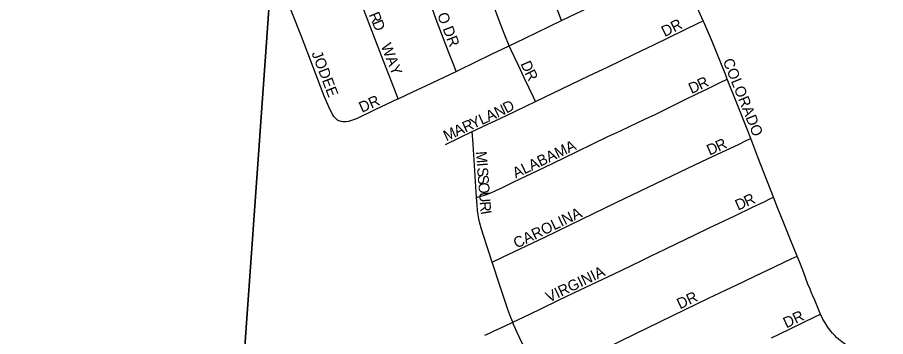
# Model space of a CAD drawing. Extents: x 1410790 to 1770854, y 448063 to 770588.
# Drawn here: x 1551301 to 1555324, y 610890 to 612370 of the extents above; entities that cross this region are included whole.
import ezdxf

# ---------------------------------------------------------------- set-up
doc = ezdxf.new("R2010")
doc.units = 0
for name, color, linetype in [('GM_X_City_Street', 7, 'Continuous'), ('GM_X_City_Street_Text', 7, 'Continuous'), ('GM_X_Township', 7, 'Continuous')]:
    doc.layers.add(name, color=color, linetype=linetype)

msp = doc.modelspace()

# ---------------------------------------------------------------- linework, layer by layer
at = {"layer": 'GM_X_City_Street'}
for points in [[(1553822.8, 612355.8), (1553810, 612389), (1553776.1, 612476.4), (1553743.7, 612560), (1553715.5, 612633.8), (1553684.3, 612715.3), (1553660.7, 612777.2), (1553623.4, 612874.7), (1553584.3, 612974.5), (1553566.3, 613020.3), (1553559.4, 613038.1)], [(1553579.7, 612238.6), (1553560.2, 612288.5), (1553538.8, 612343.4), (1553522.6, 612384.8), (1553499.1, 612446.3), (1553473.7, 612512.8), (1553455.9, 612559.4), (1553428.5, 612634.7), (1553398.9, 612715.8), (1553362.7, 612798.4), (1553319.8, 612911.5), (1553306.1, 612947.6)], [(1553334, 612119.9), (1553322.9, 612148.8), (1553299.4, 612210.7), (1553242.1, 612360.9), (1553222.8, 612412.4), (1553198, 612476.1), (1553172.1, 612542.5), (1553155.5, 612585.1), (1553135.9, 612635.3), (1553113.3, 612693.5), (1553090.3, 612752.4), (1553057.5, 612836.7), (1553049.8, 612856.6)], [(1553065.7, 611993.1), (1553044.8, 612045.9), (1552995.7, 612171.5), (1552899, 612426), (1552861.7, 612520.7), (1552821.8, 612624.8), (1552771.2, 612757.7)], [(1553065.7, 611993.1), (1552956.7, 611941), (1552872.1, 611900.6), (1552858, 611894.9), (1552844.5, 611890.1), (1552834.9, 611887.7), (1552825.2, 611886), (1552817, 611885.4), (1552808.8, 611885.9), (1552801.9, 611887.2), (1552796.1, 611888.8), (1552790.2, 611891.3), (1552784.3, 611894.5), (1552778.7, 611899.2), (1552772.3, 611905.6), (1552767.4, 611911), (1552762.1, 611918.4), (1552750, 611941.1), (1552723, 612005.1), (1552671.5, 612140), (1552618.2, 612281.3), (1552572.3, 612393.8), (1552489.9, 612607.9), (1552481.7, 612628.7)], [(1554478.9, 612354.7), (1554439.5, 612440.1), (1554393.3, 612534.5), (1554356.2, 612612.2)], [(1553822.8, 612355.8), (1553861.1, 612374.3), (1554031.1, 612456.4), (1554067.2, 612473.9)], [(1553579.7, 612238.6), (1553651.4, 612273.1), (1553822.8, 612355.8)], [(1553702, 611980.4), (1553949, 612099), (1554037.8, 612140.9), (1554155.4, 612198.7), (1554253, 612245.2), (1554459.2, 612345.1), (1554478.9, 612354.7)], [(1554589.8, 612084.1), (1554582.9, 612101.7), (1554516.7, 612266), (1554483.5, 612344.7), (1554478.9, 612354.7)], [(1553334, 612119.9), (1553347.2, 612126.1), (1553497.7, 612199.2), (1553579.7, 612238.6)], [(1553702, 611980.4), (1553692.4, 612000.5), (1553672.3, 612042.6), (1553649.8, 612089.7), (1553622.3, 612147.2), (1553586.8, 612221.6), (1553579.7, 612238.6)], [(1553065.7, 611993.1), (1553133.6, 612025.3), (1553196.1, 612054.4), (1553334, 612119.9)], [(1553428.9, 611535.9), (1553449.2, 611541.7), (1553470.3, 611547.8), (1553491.2, 611555), (1553515.4, 611565.9), (1553545.6, 611580.7), (1553602.1, 611607.7), (1553653.1, 611632.1), (1553713, 611660.9), (1553783.6, 611694.7), (1553891.1, 611746.2), (1553967.3, 611783.4), (1554037.6, 611817.5), (1554091.7, 611843.2), (1554144, 611867.9), (1554208.7, 611898.6), (1554255.6, 611920.8), (1554342.8, 611963.4), (1554392.6, 611987.8), (1554449.3, 612015.4), (1554497.9, 612039.2), (1554559.9, 612069.5), (1554589.8, 612084.1)], [(1554698.7, 611808.5), (1554682.2, 611851.7), (1554637.3, 611964.5), (1554589.8, 612084.1)], [(1553408.9, 611840.8), (1553567.9, 611916.1), (1553702, 611980.4)], [(1553284.4, 611781.2), (1553351.7, 611813.7), (1553408.9, 611840.8)], [(1553428.9, 611535.9), (1553412.7, 611782.3), (1553408.9, 611840.8)], [(1553501.7, 611235.7), (1553549.5, 611258.5), (1553745.1, 611351.8), (1553916.8, 611434.9), (1554079.1, 611513.3), (1554294.8, 611617.7), (1554371.7, 611653.8), (1554472.7, 611701.4), (1554564.3, 611744.7), (1554641.8, 611781.5), (1554678.4, 611798.9), (1554698.7, 611808.5)], [(1554803.8, 611536.6), (1554731.3, 611723), (1554698.7, 611808.5)], [(1553501.7, 611235.7), (1553461.2, 611359.6), (1553452, 611389), (1553444.2, 611416.2), (1553439.5, 611436.6), (1553436.4, 611454.8), (1553433.7, 611474.5), (1553431.3, 611500.5), (1553428.9, 611535.9)], [(1553596.3, 610957.3), (1553645.9, 610980.4), (1553720.8, 611016.3), (1553814.7, 611062.1), (1553909, 611107.5), (1554036.3, 611167.6), (1554097.9, 611197.6), (1554194.6, 611243.6), (1554237.5, 611264.3), (1554302.6, 611295.8), (1554356.9, 611321.9), (1554436.5, 611360.4), (1554506.5, 611394), (1554552, 611415.8), (1554625, 611450.9), (1554706.7, 611490.1), (1554760.5, 611515.9), (1554787.6, 611528.9), (1554803.8, 611536.6)], [(1554914.3, 611263.8), (1554883.8, 611339.1), (1554848.5, 611423.8), (1554824.3, 611484.7), (1554803.8, 611536.6), (1554803.8, 611536.6)], [(1553596.3, 610957.3), (1553587.2, 610979.6), (1553573.7, 611016.3), (1553538.7, 611122.3), (1553501.7, 611235.7)], [(1553952.9, 610799.8), (1554100.3, 610871.7), (1554338.7, 610987.7), (1554503.4, 611068.1), (1554581.3, 611105.2), (1554664.5, 611145), (1554724.7, 611173.7), (1554774.3, 611197.4), (1554886.2, 611250.5), (1554914.3, 611263.8)], [(1555022.5, 610994.3), (1555020.6, 610998.3), (1554996.1, 611058.9), (1554985.7, 611083), (1554982.6, 611088.7), (1554973.7, 611109.8), (1554963.9, 611134.1), (1554944.8, 611186.7), (1554929.3, 611226.6), (1554914.3, 611263.8)], [(1554794.6, 610884), (1554831.2, 610901.7), (1554996.7, 610981.8), (1555022.5, 610994.3)], [(1555368.1, 610710.7), (1555367.9, 610710.9), (1555252.7, 610780.5), (1555147.6, 610847.1), (1555121.1, 610865.7), (1555105.2, 610878.5), (1555096.1, 610886.7), (1555088.1, 610894.8), (1555077.2, 610906.8), (1555069.4, 610916), (1555059.9, 610929), (1555053.3, 610939.1), (1555044.1, 610953.6), (1555033.2, 610972), (1555022.5, 610994.3)], [(1553467.2, 610896.4), (1553488.9, 610906.7), (1553511, 610917.1), (1553534.7, 610928.3), (1553564.9, 610942.5), (1553589.9, 610954.4), (1553596.3, 610957.3)], [(1553724.8, 610687.9), (1553712.5, 610712.1), (1553684.4, 610767.4), (1553626.2, 610888.8), (1553600.4, 610947.1), (1553596.3, 610957.3)]]:
    msp.add_lwpolyline(points, dxfattribs=at)
at = {"layer": 'GM_X_Township'}
for points in [[(1555014.1, 601600.4), (1552637.9, 604338.2), (1551949, 605137.1), (1552010.7, 606003.6), (1552520.7, 613168.4), (1552690.1, 615548.4), (1552973.3, 619527.8), (1553007.8, 620011.9), (1553265.2, 623629)], [(1540153.3, 603754.6), (1544993.9, 608779), (1545275.7, 609098.2), (1547189.5, 611094.6), (1549456.2, 613459.1), (1552520.7, 613168.4), (1552010.7, 606003.6), (1551949, 605137.1), (1552637.9, 604338.2), (1555014.1, 601600.4)]]:
    msp.add_lwpolyline(points, dxfattribs=at)

# ---------------------------------------------------------------- texts
at = {"layer": 'GM_X_City_Street_Text'}
for s, rotation, p in [('R', 292.4707, (1552928.6, 612382.9)), ('D', 292.481, (1552943.7, 612346.3)), ('O', 292.345, (1553244.9, 612381.4)), ('DR', 26.565, (1554300.5, 612279)), ('DR', 291.2488, (1553270.6, 612318.2)), ('WAY', 291.1617, (1552984.6, 612239)), ('JODEE', 291.036, (1552663.4, 612203.8)), ('D', 293.6807, (1553631.3, 612155.6)), ('COLORADO', 291.9375, (1554568.6, 612168.5)), ('R', 296.7312, (1553650.2, 612112.7)), ('R', 26.1725, (1554466.4, 612033.6)), ('D', 23.9736, (1554424.4, 612014.9)), ('DR', 23.9591, (1552897.2, 611927.4)), ('N', 25.2506, (1553525, 611904)), ('D', 28.026, (1553567.2, 611924)), ('L', 24.7325, (1553452.6, 611870.7)), ('A', 24.7171, (1553484.6, 611885.4)), ('R', 24.7293, (1553376.7, 611835.7)), ('Y', 24.7321, (1553412.7, 611852.2)), ('M', 24.7319, (1553288.8, 611795.2)), ('A', 24.7321, (1553336.7, 611817.3)), ('R', 25.0115, (1554550.1, 611747.4)), ('ALABAMA', 25.529, (1553610, 611623.1)), ('D', 22.9948, (1554507.9, 611729.5)), ('M', 274.4127, (1553425.2, 611747.9)), ('I', 274.4731, (1553429.3, 611695.2)), ('S', 274.4029, (1553431, 611673.3)), ('S', 274.4187, (1553433.7, 611638.2)), ('O', 274.4287, (1553436.4, 611603.1)), ('U', 274.4188, (1553439.8, 611559.2)), ('D', 23.3765, (1554639.8, 611474.2)), ('R', 24.5383, (1554681.1, 611492.1)), ('R', 274.4357, (1553443.2, 611515.3)), ('CAROLINA', 25.8666, (1553614.1, 611298.1)), ('I', 279.6441, (1553446.9, 611470.9)), ('VIRGINIA', 25.771, (1553764.2, 611047.5)), ('DR', 25.1968, (1554371, 611016.5)), ('DR', 25.1968, (1554863.8, 610928.5))]:
    msp.add_text(s, height=50, rotation=rotation, dxfattribs=at).set_placement(p)

doc.saveas('drawing.dxf')
